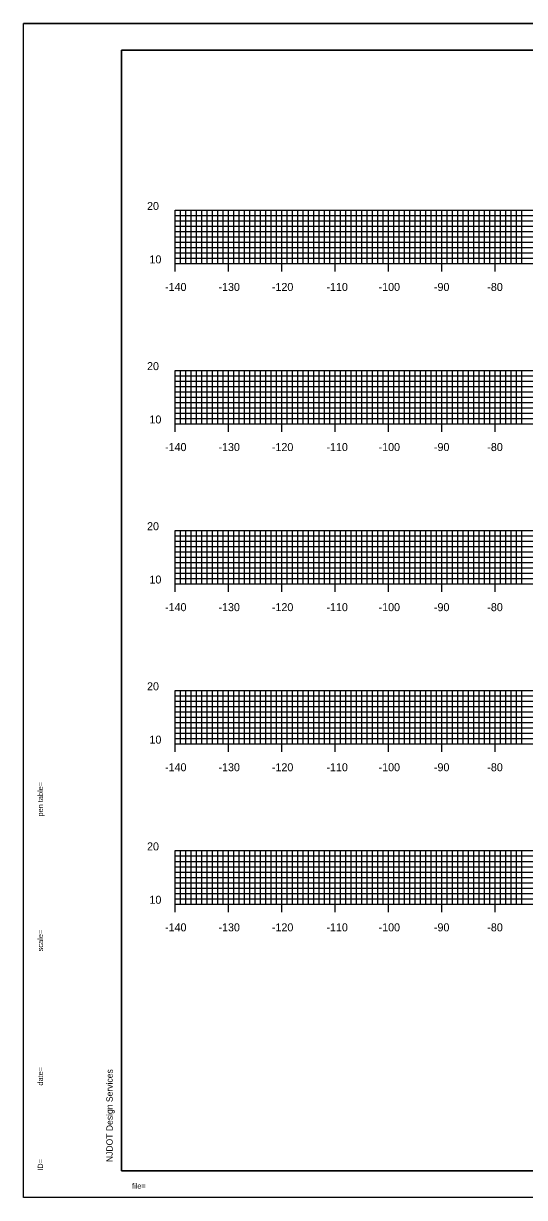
# Model space of a CAD drawing. Extents: x 40011 to 50684, y 49949 to 72236.
# Drawn here: x 41484.2 to 41578.1, y 71206 to 71426 of the extents above; entities that cross this region are included whole.
import ezdxf

# ---------------------------------------------------------------- set-up
doc = ezdxf.new("R2010")
doc.units = 0
for name, color, linetype in [('1', 7, 'Continuous'), ('41', 7, 'Continuous'), ('51', 7, 'Continuous'), ('52', 7, 'Continuous'), ('53', 7, 'Continuous'), ('54', 7, 'Continuous'), ('55', 7, 'Continuous')]:
    doc.layers.add(name, color=color, linetype=linetype)

msp = doc.modelspace()

# ---------------------------------------------------------------- linework, layer by layer
at = {"layer": '1'}
for p, q in [((41833.61, 71425.98), (41484.22, 71425.98)), ((41502.61, 71420.98), (41502.61, 71210.98)), ((41832.61, 71420.98), (41502.61, 71420.98)), ((41502.61, 71210.98), (41832.61, 71210.98)), ((41833.61, 71205.98), (41484.22, 71205.98))]:
    msp.add_line(p, q, dxfattribs=at)
at = {"layer": '41'}
for points in [[(41484.22, 71425.98), (41833.61, 71425.98), (41833.61, 71205.98), (41484.22, 71205.98)], [(41502.61, 71420.98), (41832.61, 71420.98), (41832.61, 71210.98), (41502.61, 71210.98)]]:
    msp.add_lwpolyline(points, close=True, dxfattribs=at)
at = {"layer": '51'}
for p, q in [((41512.61, 71380.98), (41512.61, 71390.98)), ((41512.61, 71390.98), (41514.11, 71390.98)), ((41512.61, 71380.98), (41514.11, 71380.98)), ((41512.61, 71350.98), (41512.61, 71360.98)), ((41512.61, 71360.98), (41514.11, 71360.98)), ((41512.61, 71350.98), (41514.11, 71350.98)), ((41512.61, 71320.98), (41512.61, 71330.98)), ((41512.61, 71330.98), (41514.11, 71330.98)), ((41512.61, 71320.98), (41514.11, 71320.98)), ((41512.61, 71290.98), (41512.61, 71300.98)), ((41512.61, 71300.98), (41514.11, 71300.98)), ((41512.61, 71290.98), (41514.11, 71290.98)), ((41512.61, 71260.98), (41512.61, 71270.98)), ((41512.61, 71270.98), (41514.11, 71270.98)), ((41512.61, 71260.98), (41514.11, 71260.98))]:
    msp.add_line(p, q, dxfattribs=at)
at = {"layer": '52'}
for p, q in [((41512.61, 71380.98), (41792.61, 71380.98)), ((41512.61, 71379.48), (41512.61, 71380.98)), ((41522.61, 71379.48), (41522.61, 71380.98)), ((41532.61, 71379.48), (41532.61, 71380.98)), ((41542.61, 71379.48), (41542.61, 71380.98)), ((41552.61, 71379.48), (41552.61, 71380.98)), ((41562.61, 71379.48), (41562.61, 71380.98)), ((41572.61, 71379.48), (41572.61, 71380.98)), ((41512.61, 71350.98), (41792.61, 71350.98)), ((41512.61, 71349.48), (41512.61, 71350.98)), ((41522.61, 71349.48), (41522.61, 71350.98)), ((41532.61, 71349.48), (41532.61, 71350.98)), ((41542.61, 71349.48), (41542.61, 71350.98)), ((41552.61, 71349.48), (41552.61, 71350.98)), ((41562.61, 71349.48), (41562.61, 71350.98)), ((41572.61, 71349.48), (41572.61, 71350.98)), ((41512.61, 71320.98), (41792.61, 71320.98)), ((41512.61, 71319.48), (41512.61, 71320.98)), ((41522.61, 71319.48), (41522.61, 71320.98)), ((41532.61, 71319.48), (41532.61, 71320.98)), ((41542.61, 71319.48), (41542.61, 71320.98)), ((41552.61, 71319.48), (41552.61, 71320.98)), ((41562.61, 71319.48), (41562.61, 71320.98)), ((41572.61, 71319.48), (41572.61, 71320.98)), ((41512.61, 71290.98), (41792.61, 71290.98)), ((41512.61, 71289.48), (41512.61, 71290.98)), ((41522.61, 71289.48), (41522.61, 71290.98)), ((41532.61, 71289.48), (41532.61, 71290.98)), ((41542.61, 71289.48), (41542.61, 71290.98)), ((41552.61, 71289.48), (41552.61, 71290.98)), ((41562.61, 71289.48), (41562.61, 71290.98)), ((41572.61, 71289.48), (41572.61, 71290.98)), ((41512.61, 71260.98), (41792.61, 71260.98)), ((41512.61, 71259.48), (41512.61, 71260.98)), ((41522.61, 71259.48), (41522.61, 71260.98)), ((41532.61, 71259.48), (41532.61, 71260.98)), ((41542.61, 71259.48), (41542.61, 71260.98)), ((41552.61, 71259.48), (41552.61, 71260.98)), ((41562.61, 71259.48), (41562.61, 71260.98)), ((41572.61, 71259.48), (41572.61, 71260.98))]:
    msp.add_line(p, q, dxfattribs=at)
at = {"layer": '53'}
for p, q in [((41512.61, 71389.98), (41792.61, 71389.98)), ((41512.61, 71388.98), (41792.61, 71388.98)), ((41512.61, 71387.98), (41792.61, 71387.98)), ((41512.61, 71386.98), (41792.61, 71386.98)), ((41512.61, 71385.98), (41792.61, 71385.98)), ((41512.61, 71384.98), (41792.61, 71384.98)), ((41512.61, 71383.98), (41792.61, 71383.98)), ((41512.61, 71382.98), (41792.61, 71382.98)), ((41512.61, 71381.98), (41792.61, 71381.98)), ((41512.61, 71359.98), (41792.61, 71359.98)), ((41512.61, 71358.98), (41792.61, 71358.98)), ((41512.61, 71357.98), (41792.61, 71357.98)), ((41512.61, 71356.98), (41792.61, 71356.98)), ((41512.61, 71355.98), (41792.61, 71355.98)), ((41512.61, 71354.98), (41792.61, 71354.98)), ((41512.61, 71353.98), (41792.61, 71353.98)), ((41512.61, 71352.98), (41792.61, 71352.98)), ((41512.61, 71351.98), (41792.61, 71351.98)), ((41512.61, 71329.98), (41792.61, 71329.98)), ((41512.61, 71328.98), (41792.61, 71328.98)), ((41512.61, 71327.98), (41792.61, 71327.98)), ((41512.61, 71326.98), (41792.61, 71326.98)), ((41512.61, 71325.98), (41792.61, 71325.98)), ((41512.61, 71324.98), (41792.61, 71324.98)), ((41512.61, 71323.98), (41792.61, 71323.98)), ((41512.61, 71322.98), (41792.61, 71322.98)), ((41512.61, 71321.98), (41792.61, 71321.98)), ((41512.61, 71299.98), (41792.61, 71299.98)), ((41512.61, 71298.98), (41792.61, 71298.98)), ((41512.61, 71297.98), (41792.61, 71297.98)), ((41512.61, 71296.98), (41792.61, 71296.98)), ((41512.61, 71295.98), (41792.61, 71295.98)), ((41512.61, 71294.98), (41792.61, 71294.98)), ((41512.61, 71293.98), (41792.61, 71293.98)), ((41512.61, 71292.98), (41792.61, 71292.98)), ((41512.61, 71291.98), (41792.61, 71291.98)), ((41512.61, 71269.98), (41792.61, 71269.98)), ((41512.61, 71268.98), (41792.61, 71268.98)), ((41512.61, 71267.98), (41792.61, 71267.98)), ((41512.61, 71266.98), (41792.61, 71266.98)), ((41512.61, 71265.98), (41792.61, 71265.98)), ((41512.61, 71264.98), (41792.61, 71264.98)), ((41512.61, 71263.98), (41792.61, 71263.98)), ((41512.61, 71262.98), (41792.61, 71262.98)), ((41512.61, 71261.98), (41792.61, 71261.98))]:
    msp.add_line(p, q, dxfattribs=at)
at = {"layer": '54'}
for p, q in [((41513.61, 71380.98), (41513.61, 71390.98)), ((41514.61, 71380.98), (41514.61, 71390.98)), ((41515.61, 71380.98), (41515.61, 71390.98)), ((41516.61, 71380.98), (41516.61, 71390.98)), ((41517.61, 71380.98), (41517.61, 71390.98)), ((41518.61, 71380.98), (41518.61, 71390.98)), ((41519.61, 71380.98), (41519.61, 71390.98)), ((41520.61, 71380.98), (41520.61, 71390.98)), ((41521.61, 71380.98), (41521.61, 71390.98)), ((41523.61, 71380.98), (41523.61, 71390.98)), ((41524.61, 71380.98), (41524.61, 71390.98)), ((41525.61, 71380.98), (41525.61, 71390.98)), ((41526.61, 71380.98), (41526.61, 71390.98)), ((41527.61, 71380.98), (41527.61, 71390.98)), ((41528.61, 71380.98), (41528.61, 71390.98)), ((41529.61, 71380.98), (41529.61, 71390.98)), ((41530.61, 71380.98), (41530.61, 71390.98)), ((41531.61, 71380.98), (41531.61, 71390.98)), ((41533.61, 71380.98), (41533.61, 71390.98)), ((41534.61, 71380.98), (41534.61, 71390.98)), ((41535.61, 71380.98), (41535.61, 71390.98)), ((41536.61, 71380.98), (41536.61, 71390.98)), ((41537.61, 71380.98), (41537.61, 71390.98)), ((41538.61, 71380.98), (41538.61, 71390.98)), ((41539.61, 71380.98), (41539.61, 71390.98)), ((41540.61, 71380.98), (41540.61, 71390.98)), ((41541.61, 71380.98), (41541.61, 71390.98)), ((41543.61, 71380.98), (41543.61, 71390.98)), ((41544.61, 71380.98), (41544.61, 71390.98)), ((41545.61, 71380.98), (41545.61, 71390.98)), ((41546.61, 71380.98), (41546.61, 71390.98)), ((41547.61, 71380.98), (41547.61, 71390.98)), ((41548.61, 71380.98), (41548.61, 71390.98)), ((41549.61, 71380.98), (41549.61, 71390.98)), ((41550.61, 71380.98), (41550.61, 71390.98)), ((41551.61, 71380.98), (41551.61, 71390.98)), ((41553.61, 71380.98), (41553.61, 71390.98)), ((41554.61, 71380.98), (41554.61, 71390.98)), ((41555.61, 71380.98), (41555.61, 71390.98)), ((41556.61, 71380.98), (41556.61, 71390.98)), ((41557.61, 71380.98), (41557.61, 71390.98)), ((41558.61, 71380.98), (41558.61, 71390.98)), ((41559.61, 71380.98), (41559.61, 71390.98)), ((41560.61, 71380.98), (41560.61, 71390.98)), ((41561.61, 71380.98), (41561.61, 71390.98)), ((41563.61, 71380.98), (41563.61, 71390.98)), ((41564.61, 71380.98), (41564.61, 71390.98)), ((41565.61, 71380.98), (41565.61, 71390.98)), ((41566.61, 71380.98), (41566.61, 71390.98)), ((41567.61, 71380.98), (41567.61, 71390.98)), ((41568.61, 71380.98), (41568.61, 71390.98)), ((41569.61, 71380.98), (41569.61, 71390.98)), ((41570.61, 71380.98), (41570.61, 71390.98)), ((41571.61, 71380.98), (41571.61, 71390.98)), ((41573.61, 71380.98), (41573.61, 71390.98)), ((41574.61, 71380.98), (41574.61, 71390.98)), ((41575.61, 71380.98), (41575.61, 71390.98)), ((41576.61, 71380.98), (41576.61, 71390.98)), ((41577.61, 71380.98), (41577.61, 71390.98)), ((41513.61, 71350.98), (41513.61, 71360.98)), ((41514.61, 71350.98), (41514.61, 71360.98)), ((41515.61, 71350.98), (41515.61, 71360.98)), ((41516.61, 71350.98), (41516.61, 71360.98)), ((41517.61, 71350.98), (41517.61, 71360.98)), ((41518.61, 71350.98), (41518.61, 71360.98)), ((41519.61, 71350.98), (41519.61, 71360.98)), ((41520.61, 71350.98), (41520.61, 71360.98)), ((41521.61, 71350.98), (41521.61, 71360.98)), ((41523.61, 71350.98), (41523.61, 71360.98)), ((41524.61, 71350.98), (41524.61, 71360.98)), ((41525.61, 71350.98), (41525.61, 71360.98)), ((41526.61, 71350.98), (41526.61, 71360.98)), ((41527.61, 71350.98), (41527.61, 71360.98)), ((41528.61, 71350.98), (41528.61, 71360.98)), ((41529.61, 71350.98), (41529.61, 71360.98)), ((41530.61, 71350.98), (41530.61, 71360.98)), ((41531.61, 71350.98), (41531.61, 71360.98)), ((41533.61, 71350.98), (41533.61, 71360.98)), ((41534.61, 71350.98), (41534.61, 71360.98)), ((41535.61, 71350.98), (41535.61, 71360.98)), ((41536.61, 71350.98), (41536.61, 71360.98)), ((41537.61, 71350.98), (41537.61, 71360.98)), ((41538.61, 71350.98), (41538.61, 71360.98)), ((41539.61, 71350.98), (41539.61, 71360.98)), ((41540.61, 71350.98), (41540.61, 71360.98)), ((41541.61, 71350.98), (41541.61, 71360.98)), ((41543.61, 71350.98), (41543.61, 71360.98)), ((41544.61, 71350.98), (41544.61, 71360.98)), ((41545.61, 71350.98), (41545.61, 71360.98)), ((41546.61, 71350.98), (41546.61, 71360.98)), ((41547.61, 71350.98), (41547.61, 71360.98)), ((41548.61, 71350.98), (41548.61, 71360.98)), ((41549.61, 71350.98), (41549.61, 71360.98)), ((41550.61, 71350.98), (41550.61, 71360.98)), ((41551.61, 71350.98), (41551.61, 71360.98)), ((41553.61, 71350.98), (41553.61, 71360.98)), ((41554.61, 71350.98), (41554.61, 71360.98)), ((41555.61, 71350.98), (41555.61, 71360.98)), ((41556.61, 71350.98), (41556.61, 71360.98)), ((41557.61, 71350.98), (41557.61, 71360.98)), ((41558.61, 71350.98), (41558.61, 71360.98)), ((41559.61, 71350.98), (41559.61, 71360.98)), ((41560.61, 71350.98), (41560.61, 71360.98)), ((41561.61, 71350.98), (41561.61, 71360.98)), ((41563.61, 71350.98), (41563.61, 71360.98)), ((41564.61, 71350.98), (41564.61, 71360.98)), ((41565.61, 71350.98), (41565.61, 71360.98)), ((41566.61, 71350.98), (41566.61, 71360.98)), ((41567.61, 71350.98), (41567.61, 71360.98)), ((41568.61, 71350.98), (41568.61, 71360.98)), ((41569.61, 71350.98), (41569.61, 71360.98)), ((41570.61, 71350.98), (41570.61, 71360.98)), ((41571.61, 71350.98), (41571.61, 71360.98)), ((41573.61, 71350.98), (41573.61, 71360.98)), ((41574.61, 71350.98), (41574.61, 71360.98)), ((41575.61, 71350.98), (41575.61, 71360.98)), ((41576.61, 71350.98), (41576.61, 71360.98)), ((41577.61, 71350.98), (41577.61, 71360.98)), ((41513.61, 71320.98), (41513.61, 71330.98)), ((41514.61, 71320.98), (41514.61, 71330.98)), ((41515.61, 71320.98), (41515.61, 71330.98)), ((41516.61, 71320.98), (41516.61, 71330.98)), ((41517.61, 71320.98), (41517.61, 71330.98)), ((41518.61, 71320.98), (41518.61, 71330.98)), ((41519.61, 71320.98), (41519.61, 71330.98)), ((41520.61, 71320.98), (41520.61, 71330.98)), ((41521.61, 71320.98), (41521.61, 71330.98)), ((41523.61, 71320.98), (41523.61, 71330.98)), ((41524.61, 71320.98), (41524.61, 71330.98)), ((41525.61, 71320.98), (41525.61, 71330.98)), ((41526.61, 71320.98), (41526.61, 71330.98)), ((41527.61, 71320.98), (41527.61, 71330.98)), ((41528.61, 71320.98), (41528.61, 71330.98)), ((41529.61, 71320.98), (41529.61, 71330.98)), ((41530.61, 71320.98), (41530.61, 71330.98)), ((41531.61, 71320.98), (41531.61, 71330.98)), ((41533.61, 71320.98), (41533.61, 71330.98)), ((41534.61, 71320.98), (41534.61, 71330.98)), ((41535.61, 71320.98), (41535.61, 71330.98)), ((41536.61, 71320.98), (41536.61, 71330.98)), ((41537.61, 71320.98), (41537.61, 71330.98)), ((41538.61, 71320.98), (41538.61, 71330.98)), ((41539.61, 71320.98), (41539.61, 71330.98)), ((41540.61, 71320.98), (41540.61, 71330.98)), ((41541.61, 71320.98), (41541.61, 71330.98)), ((41543.61, 71320.98), (41543.61, 71330.98)), ((41544.61, 71320.98), (41544.61, 71330.98)), ((41545.61, 71320.98), (41545.61, 71330.98)), ((41546.61, 71320.98), (41546.61, 71330.98)), ((41547.61, 71320.98), (41547.61, 71330.98)), ((41548.61, 71320.98), (41548.61, 71330.98)), ((41549.61, 71320.98), (41549.61, 71330.98)), ((41550.61, 71320.98), (41550.61, 71330.98)), ((41551.61, 71320.98), (41551.61, 71330.98)), ((41553.61, 71320.98), (41553.61, 71330.98)), ((41554.61, 71320.98), (41554.61, 71330.98)), ((41555.61, 71320.98), (41555.61, 71330.98)), ((41556.61, 71320.98), (41556.61, 71330.98)), ((41557.61, 71320.98), (41557.61, 71330.98)), ((41558.61, 71320.98), (41558.61, 71330.98)), ((41559.61, 71320.98), (41559.61, 71330.98)), ((41560.61, 71320.98), (41560.61, 71330.98)), ((41561.61, 71320.98), (41561.61, 71330.98)), ((41563.61, 71320.98), (41563.61, 71330.98)), ((41564.61, 71320.98), (41564.61, 71330.98)), ((41565.61, 71320.98), (41565.61, 71330.98)), ((41566.61, 71320.98), (41566.61, 71330.98)), ((41567.61, 71320.98), (41567.61, 71330.98)), ((41568.61, 71320.98), (41568.61, 71330.98)), ((41569.61, 71320.98), (41569.61, 71330.98)), ((41570.61, 71320.98), (41570.61, 71330.98)), ((41571.61, 71320.98), (41571.61, 71330.98)), ((41573.61, 71320.98), (41573.61, 71330.98)), ((41574.61, 71320.98), (41574.61, 71330.98)), ((41575.61, 71320.98), (41575.61, 71330.98)), ((41576.61, 71320.98), (41576.61, 71330.98)), ((41577.61, 71320.98), (41577.61, 71330.98)), ((41513.61, 71290.98), (41513.61, 71300.98)), ((41514.61, 71290.98), (41514.61, 71300.98)), ((41515.61, 71290.98), (41515.61, 71300.98)), ((41516.61, 71290.98), (41516.61, 71300.98)), ((41517.61, 71290.98), (41517.61, 71300.98)), ((41518.61, 71290.98), (41518.61, 71300.98)), ((41519.61, 71290.98), (41519.61, 71300.98)), ((41520.61, 71290.98), (41520.61, 71300.98)), ((41521.61, 71290.98), (41521.61, 71300.98)), ((41523.61, 71290.98), (41523.61, 71300.98)), ((41524.61, 71290.98), (41524.61, 71300.98)), ((41525.61, 71290.98), (41525.61, 71300.98)), ((41526.61, 71290.98), (41526.61, 71300.98)), ((41527.61, 71290.98), (41527.61, 71300.98)), ((41528.61, 71290.98), (41528.61, 71300.98)), ((41529.61, 71290.98), (41529.61, 71300.98)), ((41530.61, 71290.98), (41530.61, 71300.98)), ((41531.61, 71290.98), (41531.61, 71300.98)), ((41533.61, 71290.98), (41533.61, 71300.98)), ((41534.61, 71290.98), (41534.61, 71300.98)), ((41535.61, 71290.98), (41535.61, 71300.98)), ((41536.61, 71290.98), (41536.61, 71300.98)), ((41537.61, 71290.98), (41537.61, 71300.98)), ((41538.61, 71290.98), (41538.61, 71300.98)), ((41539.61, 71290.98), (41539.61, 71300.98)), ((41540.61, 71290.98), (41540.61, 71300.98)), ((41541.61, 71290.98), (41541.61, 71300.98)), ((41543.61, 71290.98), (41543.61, 71300.98)), ((41544.61, 71290.98), (41544.61, 71300.98)), ((41545.61, 71290.98), (41545.61, 71300.98)), ((41546.61, 71290.98), (41546.61, 71300.98)), ((41547.61, 71290.98), (41547.61, 71300.98)), ((41548.61, 71290.98), (41548.61, 71300.98)), ((41549.61, 71290.98), (41549.61, 71300.98)), ((41550.61, 71290.98), (41550.61, 71300.98)), ((41551.61, 71290.98), (41551.61, 71300.98)), ((41553.61, 71290.98), (41553.61, 71300.98)), ((41554.61, 71290.98), (41554.61, 71300.98)), ((41555.61, 71290.98), (41555.61, 71300.98)), ((41556.61, 71290.98), (41556.61, 71300.98)), ((41557.61, 71290.98), (41557.61, 71300.98)), ((41558.61, 71290.98), (41558.61, 71300.98)), ((41559.61, 71290.98), (41559.61, 71300.98)), ((41560.61, 71290.98), (41560.61, 71300.98)), ((41561.61, 71290.98), (41561.61, 71300.98)), ((41563.61, 71290.98), (41563.61, 71300.98)), ((41564.61, 71290.98), (41564.61, 71300.98)), ((41565.61, 71290.98), (41565.61, 71300.98)), ((41566.61, 71290.98), (41566.61, 71300.98)), ((41567.61, 71290.98), (41567.61, 71300.98)), ((41568.61, 71290.98), (41568.61, 71300.98)), ((41569.61, 71290.98), (41569.61, 71300.98)), ((41570.61, 71290.98), (41570.61, 71300.98)), ((41571.61, 71290.98), (41571.61, 71300.98)), ((41573.61, 71290.98), (41573.61, 71300.98)), ((41574.61, 71290.98), (41574.61, 71300.98)), ((41575.61, 71290.98), (41575.61, 71300.98)), ((41576.61, 71290.98), (41576.61, 71300.98)), ((41577.61, 71290.98), (41577.61, 71300.98)), ((41513.61, 71260.98), (41513.61, 71270.98)), ((41514.61, 71260.98), (41514.61, 71270.98)), ((41515.61, 71260.98), (41515.61, 71270.98)), ((41516.61, 71260.98), (41516.61, 71270.98)), ((41517.61, 71260.98), (41517.61, 71270.98)), ((41518.61, 71260.98), (41518.61, 71270.98)), ((41519.61, 71260.98), (41519.61, 71270.98)), ((41520.61, 71260.98), (41520.61, 71270.98)), ((41521.61, 71260.98), (41521.61, 71270.98)), ((41523.61, 71260.98), (41523.61, 71270.98)), ((41524.61, 71260.98), (41524.61, 71270.98)), ((41525.61, 71260.98), (41525.61, 71270.98)), ((41526.61, 71260.98), (41526.61, 71270.98)), ((41527.61, 71260.98), (41527.61, 71270.98)), ((41528.61, 71260.98), (41528.61, 71270.98)), ((41529.61, 71260.98), (41529.61, 71270.98)), ((41530.61, 71260.98), (41530.61, 71270.98)), ((41531.61, 71260.98), (41531.61, 71270.98)), ((41533.61, 71260.98), (41533.61, 71270.98)), ((41534.61, 71260.98), (41534.61, 71270.98)), ((41535.61, 71260.98), (41535.61, 71270.98)), ((41536.61, 71260.98), (41536.61, 71270.98)), ((41537.61, 71260.98), (41537.61, 71270.98)), ((41538.61, 71260.98), (41538.61, 71270.98)), ((41539.61, 71260.98), (41539.61, 71270.98)), ((41540.61, 71260.98), (41540.61, 71270.98)), ((41541.61, 71260.98), (41541.61, 71270.98)), ((41543.61, 71260.98), (41543.61, 71270.98)), ((41544.61, 71260.98), (41544.61, 71270.98)), ((41545.61, 71260.98), (41545.61, 71270.98)), ((41546.61, 71260.98), (41546.61, 71270.98)), ((41547.61, 71260.98), (41547.61, 71270.98)), ((41548.61, 71260.98), (41548.61, 71270.98)), ((41549.61, 71260.98), (41549.61, 71270.98)), ((41550.61, 71260.98), (41550.61, 71270.98)), ((41551.61, 71260.98), (41551.61, 71270.98)), ((41553.61, 71260.98), (41553.61, 71270.98)), ((41554.61, 71260.98), (41554.61, 71270.98)), ((41555.61, 71260.98), (41555.61, 71270.98)), ((41556.61, 71260.98), (41556.61, 71270.98)), ((41557.61, 71260.98), (41557.61, 71270.98)), ((41558.61, 71260.98), (41558.61, 71270.98)), ((41559.61, 71260.98), (41559.61, 71270.98)), ((41560.61, 71260.98), (41560.61, 71270.98)), ((41561.61, 71260.98), (41561.61, 71270.98)), ((41563.61, 71260.98), (41563.61, 71270.98)), ((41564.61, 71260.98), (41564.61, 71270.98)), ((41565.61, 71260.98), (41565.61, 71270.98)), ((41566.61, 71260.98), (41566.61, 71270.98)), ((41567.61, 71260.98), (41567.61, 71270.98)), ((41568.61, 71260.98), (41568.61, 71270.98)), ((41569.61, 71260.98), (41569.61, 71270.98)), ((41570.61, 71260.98), (41570.61, 71270.98)), ((41571.61, 71260.98), (41571.61, 71270.98)), ((41573.61, 71260.98), (41573.61, 71270.98)), ((41574.61, 71260.98), (41574.61, 71270.98)), ((41575.61, 71260.98), (41575.61, 71270.98)), ((41576.61, 71260.98), (41576.61, 71270.98)), ((41577.61, 71260.98), (41577.61, 71270.98))]:
    msp.add_line(p, q, dxfattribs=at)
at = {"layer": '55'}
for p, q in [((41512.61, 71390.98), (41792.61, 71390.98)), ((41512.61, 71380.98), (41512.61, 71390.98)), ((41522.61, 71380.98), (41522.61, 71390.98)), ((41532.61, 71380.98), (41532.61, 71390.98)), ((41542.61, 71380.98), (41542.61, 71390.98)), ((41552.61, 71380.98), (41552.61, 71390.98)), ((41562.61, 71380.98), (41562.61, 71390.98)), ((41572.61, 71380.98), (41572.61, 71390.98)), ((41512.61, 71380.98), (41792.61, 71380.98)), ((41512.61, 71360.98), (41792.61, 71360.98)), ((41512.61, 71350.98), (41512.61, 71360.98)), ((41522.61, 71350.98), (41522.61, 71360.98)), ((41532.61, 71350.98), (41532.61, 71360.98)), ((41542.61, 71350.98), (41542.61, 71360.98)), ((41552.61, 71350.98), (41552.61, 71360.98)), ((41562.61, 71350.98), (41562.61, 71360.98)), ((41572.61, 71350.98), (41572.61, 71360.98)), ((41512.61, 71350.98), (41792.61, 71350.98)), ((41512.61, 71330.98), (41792.61, 71330.98)), ((41512.61, 71320.98), (41512.61, 71330.98)), ((41522.61, 71320.98), (41522.61, 71330.98)), ((41532.61, 71320.98), (41532.61, 71330.98)), ((41542.61, 71320.98), (41542.61, 71330.98)), ((41552.61, 71320.98), (41552.61, 71330.98)), ((41562.61, 71320.98), (41562.61, 71330.98)), ((41572.61, 71320.98), (41572.61, 71330.98)), ((41512.61, 71320.98), (41792.61, 71320.98)), ((41512.61, 71300.98), (41792.61, 71300.98)), ((41512.61, 71290.98), (41512.61, 71300.98)), ((41522.61, 71290.98), (41522.61, 71300.98)), ((41532.61, 71290.98), (41532.61, 71300.98)), ((41542.61, 71290.98), (41542.61, 71300.98)), ((41552.61, 71290.98), (41552.61, 71300.98)), ((41562.61, 71290.98), (41562.61, 71300.98)), ((41572.61, 71290.98), (41572.61, 71300.98)), ((41512.61, 71290.98), (41792.61, 71290.98)), ((41512.61, 71270.98), (41792.61, 71270.98)), ((41512.61, 71260.98), (41512.61, 71270.98)), ((41522.61, 71260.98), (41522.61, 71270.98)), ((41532.61, 71260.98), (41532.61, 71270.98)), ((41542.61, 71260.98), (41542.61, 71270.98)), ((41552.61, 71260.98), (41552.61, 71270.98)), ((41562.61, 71260.98), (41562.61, 71270.98)), ((41572.61, 71260.98), (41572.61, 71270.98)), ((41512.61, 71260.98), (41792.61, 71260.98))]:
    msp.add_line(p, q, dxfattribs=at)

# ---------------------------------------------------------------- texts
at = {"layer": '1'}
for s, height, rotation, p in [('...................pentable..................', 0.0144, 90, (41487.88, 71285.34)), ('pen table=', 1, 90, (41487.88, 71277.37)), ('scale=', 1, 90, (41487.88, 71252.12)), ('......scale......', 0.0144, 90, (41487.88, 71257.01)), ('date=', 1, 90, (41487.88, 71226.96)), ('.......time......', 0.0144, 90, (41487.88, 71231.34)), ('NJDOT Design Services', 1.2, 90, (41500.94, 71212.63)), ('ID=', 1, 90, (41487.88, 71210.99)), ('............who............', 0.0144, 90, (41487.88, 71213.65)), ('file=', 1, 360, (41504.55, 71207.65)), ('...................bob..................', 0.0144, 360, (41507.88, 71207.65))]:
    msp.add_text(s, height=height, rotation=rotation, dxfattribs=at).set_placement(p)
at = {"layer": '51'}
for s, height, p in [('20', 1.5, (41507.37, 71391.03)), ('10', 1.5, (41507.82, 71381.03)), ('-', 0.0001, (41512.61, 71380.98)), ('20', 1.5, (41507.37, 71361.03)), ('10', 1.5, (41507.82, 71351.03)), ('-', 0.0001, (41512.61, 71350.98)), ('20', 1.5, (41507.37, 71331.03)), ('10', 1.5, (41507.82, 71321.03)), ('-', 0.0001, (41512.61, 71320.98)), ('20', 1.5, (41507.37, 71301.03)), ('10', 1.5, (41507.82, 71291.03)), ('-', 0.0001, (41512.61, 71290.98)), ('20', 1.5, (41507.37, 71271.03)), ('10', 1.5, (41507.82, 71261.03)), ('-', 0.0001, (41512.61, 71260.98))]:
    msp.add_text(s, height=height, dxfattribs=at).set_placement(p)
at = {"layer": '52'}
for s, p in [('-140', (41510.74, 71375.86)), ('-130', (41520.75, 71375.86)), ('-120', (41530.76, 71375.86)), ('-110', (41540.98, 71375.86)), ('-100', (41550.75, 71375.86)), ('-90', (41561.12, 71375.86)), ('-80', (41571.12, 71375.86)), ('-140', (41510.74, 71345.86)), ('-130', (41520.75, 71345.86)), ('-120', (41530.76, 71345.86)), ('-110', (41540.98, 71345.86)), ('-100', (41550.75, 71345.86)), ('-90', (41561.12, 71345.86)), ('-80', (41571.12, 71345.86)), ('-140', (41510.74, 71315.86)), ('-130', (41520.75, 71315.86)), ('-120', (41530.76, 71315.86)), ('-110', (41540.98, 71315.86)), ('-100', (41550.75, 71315.86)), ('-90', (41561.12, 71315.86)), ('-80', (41571.12, 71315.86)), ('-140', (41510.74, 71285.86)), ('-130', (41520.75, 71285.86)), ('-120', (41530.76, 71285.86)), ('-110', (41540.98, 71285.86)), ('-100', (41550.75, 71285.86)), ('-90', (41561.12, 71285.86)), ('-80', (41571.12, 71285.86)), ('-140', (41510.74, 71255.86)), ('-130', (41520.75, 71255.86)), ('-120', (41530.76, 71255.86)), ('-110', (41540.98, 71255.86)), ('-100', (41550.75, 71255.86)), ('-90', (41561.12, 71255.86)), ('-80', (41571.12, 71255.86))]:
    msp.add_text(s, height=1.5, dxfattribs=at).set_placement(p)

doc.saveas('drawing.dxf')
